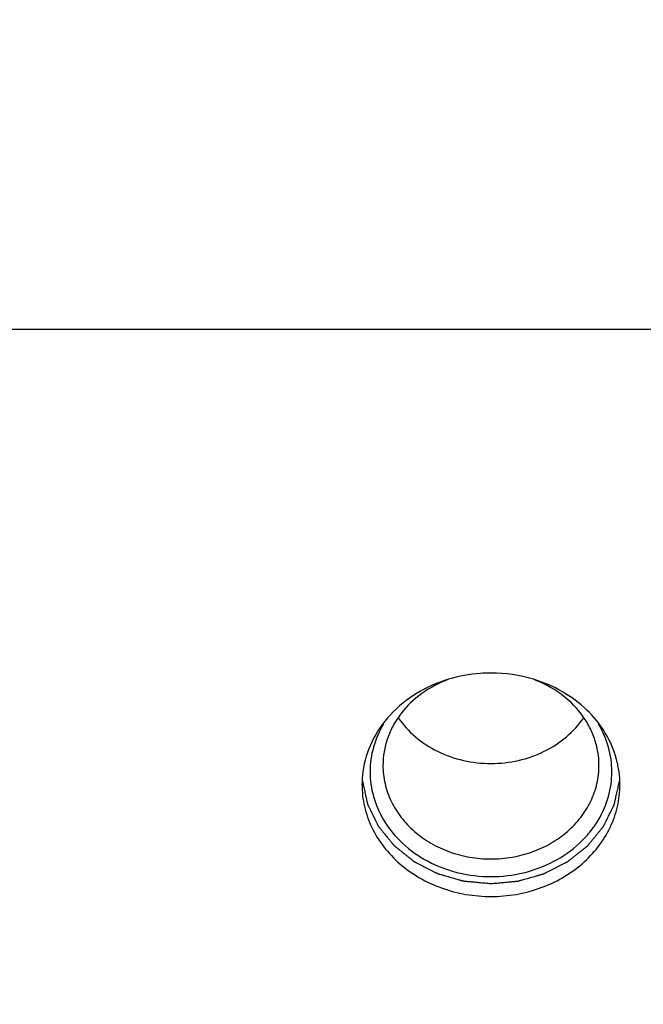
# Model space of a CAD drawing. Header units: millimetres. Extents: x 1117 to 38156, y -1945 to 7303.
# Tile 463 of 656: x 20148 to 20172, y 979 to 1017. Entities that reach past the tile are written whole.
import ezdxf

# ---------------------------------------------------------------- set-up
doc = ezdxf.new("R2010")
doc.units = ezdxf.units.MM
doc.styles.get("Standard").update_dxf_attribs({"font": 'arial.ttf'})
doc.dimstyles.new('DIMSTYLE_1', dxfattribs={"dimtxt": 4.2, "dimasz": 3.6, "dimexe": 2.5, "dimexo": 0, "dimgap": 1.05, "dimtad": 1, "dimdsep": 46, "dimtxsty": 'Standard', "dimblk": '_FILLED', "dimblk1": '_FILLED', "dimblk2": '_FILLED', "dimcen": 0.09, "dimazin": 2, "dimtp": 0.01, "dimtm": 0.01, "dimtfac": 1, "dimtofl": 0, "dimtmove": 0, "dimatfit": 3, "dimldrblk": '_FILLED', "dimfxl": 0, "dimtolj": 1, "dimarcsym": 0})

# ---------------------------------------------------------------- blocks, each defined once
blk = doc.blocks.new('_FILLED')
at = {"color": 0, "linetype": 'ByBlock'}
blk.add_solid([(0, 0), (-1, 0.167), (-1, -0.167)], dxfattribs=at)
blk = doc.blocks.new('*D100')
at = {"color": 0, "linetype": 'Continuous', "lineweight": -2}
for p, q in [((20069.848, 1017.338), (20069.848, 945.777)), ((20199.848, 1017.338), (20199.848, 945.777)), ((20073.448, 948.277), (20196.248, 948.277))]:
    blk.add_line(p, q, dxfattribs=at)
at = {"layer": 'Defpoints', "color": 0, "linetype": 'Continuous'}
for p in [(20069.848, 1017.338), (20199.848, 1017.338), (20199.848, 948.277)]:
    blk.add_point(p, dxfattribs=at)
at = {"color": 0, "linetype": 'Continuous', "lineweight": -2, "xscale": 3.6, "yscale": 3.6, "zscale": 3.6, "rotation": 180}
blk.add_blockref('_FILLED', (20069.848, 948.277), dxfattribs=at)
at = {"color": 0, "linetype": 'Continuous', "lineweight": -2, "xscale": 3.6, "yscale": 3.6, "zscale": 3.6}
blk.add_blockref('_FILLED', (20199.848, 948.277), dxfattribs=at)
at = {"color": 0, "linetype": 'Continuous', "insert": (20133.037, 975.994), "char_height": 20, "width": 8.4, "attachment_point": 2, "line_spacing_factor": 0.9}
blk.add_mtext('\\A1;130', dxfattribs=at)

msp = doc.modelspace()

# ---------------------------------------------------------------- linework, layer by layer
at = {"color": 7, "linetype": 'Continuous'}
msp.add_line((19964.848, 1005.338), (20304.848, 1005.338), dxfattribs=at)
for centre, radius, start, end in [((20165.855, 986.333), 5.685, 73.2555, 90.073), ((20167.028, 987.679), 3.82, 7.7153, 15.0405), ((20164.608, 987.687), 3.761, 172.2854, 179.982), ((20167.087, 987.687), 3.761, 0.018, 7.7146)]:
    msp.add_arc(centre, radius, start, end, dxfattribs=at)
for points, knots in [([(20165.848, 992.018), (20165.708, 992.018), (20165.153, 991.998), (20164.6, 991.897), (20164.203, 991.777)], [0, 0, 0, 0, 0.251421, 1, 1, 1, 1]), ([(20164.203, 991.777), (20163.769, 991.646), (20162.946, 991.283), (20161.914, 990.452), (20161.183, 989.401), (20160.936, 988.595), (20160.882, 988.191)], [0, 0, 0, 0, 0.263716, 0.518221, 0.762802, 1, 1, 1, 1]), ([(20164.203, 991.773), (20163.836, 991.637), (20163.145, 991.276), (20162.447, 990.608), (20162.043, 989.985), (20161.823, 989.488), (20161.69, 988.969), (20161.66, 988.614), (20161.66, 988.438)], [0, 0, 0, 0, 0.263765, 0.517314, 0.64058, 0.761702, 0.881263, 1, 1, 1, 1]), ([(20170.036, 988.438), (20170.036, 988.614), (20170.006, 988.969), (20169.872, 989.488), (20169.652, 989.985), (20169.248, 990.608), (20168.55, 991.276), (20167.859, 991.637), (20167.492, 991.773)], [0, 0, 0, 0, 0.118737, 0.238298, 0.35942, 0.482686, 0.736235, 1, 1, 1, 1]), ([(20170.717, 988.67), (20170.621, 989.027), (20170.319, 989.727), (20169.59, 990.628), (20168.629, 991.341), (20167.883, 991.659), (20167.493, 991.777)], [0, 0, 0, 0, 0.237766, 0.483177, 0.737564, 1, 1, 1, 1]), ([(20162.251, 990.28), (20162.438, 990.008), (20162.9, 989.505), (20163.77, 988.942), (20164.774, 988.59), (20165.489, 988.511), (20165.848, 988.511)], [0, 0, 0, 0, 0.238657, 0.486159, 0.741001, 1, 1, 1, 1]), ([(20165.848, 988.511), (20166.206, 988.511), (20166.921, 988.59), (20167.925, 988.942), (20168.795, 989.505), (20169.257, 990.008), (20169.444, 990.28)], [0, 0, 0, 0, 0.258999, 0.513841, 0.761343, 1, 1, 1, 1]), ([(20161.681, 990.048), (20161.513, 989.767), (20161.25, 989.162), (20161.115, 988.188), (20161.25, 987.213), (20161.513, 986.609), (20161.681, 986.327)], [0, 0, 0, 0, 0.252202, 0.5, 0.747798, 1, 1, 1, 1]), ([(20170.014, 986.327), (20170.182, 986.609), (20170.445, 987.213), (20170.58, 988.188), (20170.445, 989.162), (20170.182, 989.767), (20170.014, 990.048)], [0, 0, 0, 0, 0.252202, 0.5, 0.747798, 1, 1, 1, 1]), ([(20161.66, 988.438), (20161.66, 988.2), (20161.714, 987.721), (20161.957, 987.034), (20162.349, 986.402), (20162.875, 985.85), (20163.514, 985.398), (20164.241, 985.063), (20165.029, 984.857), (20165.574, 984.811), (20165.848, 984.811)], [0, 0, 0, 0, 0.116061, 0.233553, 0.353644, 0.477048, 0.60394, 0.733974, 0.866356, 1, 1, 1, 1]), ([(20165.848, 984.811), (20166.121, 984.811), (20166.666, 984.857), (20167.454, 985.063), (20168.181, 985.398), (20168.82, 985.85), (20169.346, 986.402), (20169.738, 987.034), (20169.981, 987.721), (20170.036, 988.2), (20170.036, 988.438)], [0, 0, 0, 0, 0.133644, 0.266026, 0.39606, 0.522952, 0.646356, 0.766447, 0.883939, 1, 1, 1, 1]), ([(20160.848, 987.688), (20160.848, 987.404), (20160.913, 986.832), (20161.202, 986.011), (20161.671, 985.257), (20162.517, 984.369), (20163.919, 983.572), (20165.848, 983.248), (20167.776, 983.572), (20169.178, 984.369), (20170.024, 985.257), (20170.493, 986.011), (20170.782, 986.832), (20170.848, 987.404), (20170.848, 987.688)], [0, 0, 0, 0, 0.058141, 0.117025, 0.177188, 0.239019, 0.367202, 0.5, 0.632798, 0.760981, 0.822812, 0.882975, 0.941859, 1, 1, 1, 1]), ([(20160.865, 987.823), (20160.88, 987.758), (20160.908, 987.628), (20160.944, 987.466), (20160.973, 987.336), (20160.991, 987.255), (20161.005, 987.19), (20161.016, 987.142), (20161.027, 987.093), (20161.036, 987.053), (20161.043, 987.02), (20161.048, 986.996), (20161.053, 986.976), (20161.056, 986.959), (20161.058, 986.949), (20161.06, 986.941), (20161.062, 986.933), (20161.067, 986.924), (20161.072, 986.912), (20161.08, 986.896), (20161.089, 986.877), (20161.105, 986.846), (20161.123, 986.808), (20161.154, 986.746), (20161.191, 986.669), (20161.237, 986.576), (20161.282, 986.483), (20161.327, 986.39), (20161.365, 986.313), (20161.395, 986.251), (20161.418, 986.205), (20161.437, 986.166), (20161.45, 986.139), (20161.457, 986.124), (20161.463, 986.112), (20161.468, 986.103), (20161.472, 986.095), (20161.474, 986.09), (20161.476, 986.086), (20161.479, 986.083), (20161.483, 986.077), (20161.493, 986.065), (20161.507, 986.048), (20161.524, 986.027), (20161.541, 986.007), (20161.563, 985.979), (20161.602, 985.931), (20161.658, 985.862), (20161.747, 985.753), (20161.836, 985.643), (20161.914, 985.547), (20161.959, 985.492), (20161.992, 985.451), (20162.02, 985.417), (20162.042, 985.389), (20162.059, 985.369), (20162.072, 985.353), (20162.08, 985.343), (20162.084, 985.338), (20162.087, 985.333), (20162.091, 985.331), (20162.095, 985.328), (20162.099, 985.324), (20162.106, 985.319), (20162.119, 985.309), (20162.137, 985.294), (20162.158, 985.277), (20162.186, 985.255), (20162.222, 985.226), (20162.265, 985.192), (20162.322, 985.147), (20162.393, 985.09), (20162.478, 985.022), (20162.564, 984.953), (20162.635, 984.896), (20162.692, 984.851), (20162.735, 984.817), (20162.77, 984.788), (20162.799, 984.766), (20162.82, 984.749), (20162.838, 984.734), (20162.851, 984.725), (20162.858, 984.719), (20162.863, 984.715), (20162.868, 984.71), (20162.874, 984.707), (20162.881, 984.704), (20162.893, 984.697), (20162.912, 984.688), (20162.937, 984.675), (20162.97, 984.658), (20163.012, 984.637), (20163.062, 984.611), (20163.129, 984.577), (20163.246, 984.518), (20163.38, 984.45), (20163.513, 984.382), (20163.597, 984.339), (20163.655, 984.309), (20163.688, 984.292), (20163.713, 984.28), (20163.739, 984.267), (20163.759, 984.256), (20163.774, 984.249), (20163.781, 984.245), (20163.785, 984.243), (20163.79, 984.242), (20163.796, 984.24), (20163.805, 984.238), (20163.816, 984.234), (20163.83, 984.23), (20163.848, 984.225), (20163.879, 984.216), (20163.925, 984.203), (20163.979, 984.187), (20164.051, 984.167), (20164.142, 984.141), (20164.25, 984.109), (20164.359, 984.078), (20164.467, 984.047), (20164.558, 984.021), (20164.63, 984), (20164.675, 983.987), (20164.711, 983.977), (20164.734, 983.97), (20164.752, 983.965), (20164.766, 983.961), (20164.777, 983.958), (20164.787, 983.957), (20164.796, 983.956), (20164.808, 983.955), (20164.828, 983.953), (20164.852, 983.951), (20164.882, 983.948), (20164.921, 983.945), (20164.969, 983.94), (20165.028, 983.934), (20165.087, 983.929), (20165.165, 983.922), (20165.262, 983.913), (20165.418, 983.898), (20165.613, 983.88), (20165.769, 983.865), (20165.848, 983.858)], [0, 0, 0, 0, 0.03125, 0.0625, 0.078125, 0.09375, 0.101562, 0.109375, 0.117188, 0.125, 0.128906, 0.132812, 0.136719, 0.138672, 0.140625, 0.141602, 0.142578, 0.144531, 0.146484, 0.148438, 0.152344, 0.15625, 0.164062, 0.171875, 0.1875, 0.203125, 0.21875, 0.234375, 0.25, 0.257812, 0.265625, 0.273438, 0.277344, 0.279297, 0.28125, 0.283203, 0.28418, 0.285156, 0.285645, 0.286133, 0.287109, 0.289062, 0.292969, 0.296875, 0.300781, 0.304688, 0.3125, 0.328125, 0.34375, 0.375, 0.390625, 0.398438, 0.40625, 0.414062, 0.417969, 0.421875, 0.425781, 0.426758, 0.427734, 0.428711, 0.429199, 0.429688, 0.430664, 0.431641, 0.433594, 0.4375, 0.441406, 0.445312, 0.453125, 0.460938, 0.46875, 0.484375, 0.5, 0.515625, 0.53125, 0.539062, 0.546875, 0.554688, 0.558594, 0.5625, 0.566406, 0.568359, 0.569336, 0.570312, 0.571289, 0.572266, 0.573242, 0.574219, 0.578125, 0.582031, 0.585938, 0.59375, 0.601562, 0.609375, 0.625, 0.65625, 0.671875, 0.6875, 0.695312, 0.699219, 0.703125, 0.707031, 0.710938, 0.712891, 0.713867, 0.714355, 0.714844, 0.71582, 0.716797, 0.71875, 0.720703, 0.722656, 0.726562, 0.734375, 0.742188, 0.75, 0.765625, 0.78125, 0.796875, 0.8125, 0.828125, 0.835938, 0.84375, 0.847656, 0.851562, 0.853516, 0.855469, 0.857422, 0.858398, 0.859375, 0.861328, 0.863281, 0.867188, 0.871094, 0.875, 0.882812, 0.890625, 0.898438, 0.90625, 0.921875, 0.9375, 0.96875, 1, 1, 1, 1]), ([(20165.848, 983.858), (20165.923, 983.865), (20166.075, 983.878), (20166.264, 983.896), (20166.416, 983.909), (20166.511, 983.918), (20166.587, 983.925), (20166.643, 983.93), (20166.7, 983.935), (20166.748, 983.94), (20166.786, 983.943), (20166.814, 983.946), (20166.838, 983.948), (20166.857, 983.949), (20166.868, 983.951), (20166.878, 983.951), (20166.887, 983.952), (20166.899, 983.956), (20166.913, 983.959), (20166.931, 983.965), (20166.954, 983.971), (20166.991, 983.982), (20167.037, 983.995), (20167.111, 984.016), (20167.203, 984.042), (20167.313, 984.073), (20167.424, 984.104), (20167.534, 984.135), (20167.626, 984.161), (20167.7, 984.182), (20167.755, 984.198), (20167.801, 984.211), (20167.833, 984.22), (20167.852, 984.225), (20167.866, 984.229), (20167.877, 984.232), (20167.886, 984.235), (20167.892, 984.237), (20167.897, 984.238), (20167.901, 984.24), (20167.908, 984.244), (20167.923, 984.251), (20167.944, 984.262), (20167.969, 984.274), (20167.994, 984.287), (20168.027, 984.304), (20168.086, 984.334), (20168.17, 984.376), (20168.303, 984.444), (20168.437, 984.511), (20168.554, 984.571), (20168.621, 984.605), (20168.671, 984.63), (20168.713, 984.651), (20168.747, 984.668), (20168.772, 984.681), (20168.79, 984.69), (20168.803, 984.697), (20168.809, 984.7), (20168.816, 984.703), (20168.821, 984.707), (20168.826, 984.712), (20168.833, 984.717), (20168.846, 984.727), (20168.864, 984.741), (20168.885, 984.758), (20168.914, 984.781), (20168.949, 984.809), (20168.992, 984.843), (20169.049, 984.889), (20169.121, 984.945), (20169.206, 985.013), (20169.292, 985.081), (20169.363, 985.138), (20169.421, 985.183), (20169.463, 985.217), (20169.499, 985.246), (20169.528, 985.268), (20169.549, 985.285), (20169.567, 985.299), (20169.579, 985.309), (20169.587, 985.315), (20169.591, 985.319), (20169.595, 985.321), (20169.598, 985.324), (20169.602, 985.329), (20169.606, 985.334), (20169.614, 985.344), (20169.627, 985.359), (20169.644, 985.38), (20169.666, 985.407), (20169.694, 985.442), (20169.728, 985.483), (20169.772, 985.537), (20169.851, 985.633), (20169.94, 985.743), (20170.03, 985.852), (20170.086, 985.921), (20170.125, 985.969), (20170.147, 985.996), (20170.164, 986.017), (20170.181, 986.037), (20170.195, 986.054), (20170.205, 986.066), (20170.21, 986.072), (20170.213, 986.076), (20170.214, 986.079), (20170.217, 986.084), (20170.22, 986.092), (20170.225, 986.101), (20170.231, 986.113), (20170.238, 986.128), (20170.251, 986.154), (20170.27, 986.192), (20170.293, 986.238), (20170.323, 986.298), (20170.36, 986.374), (20170.405, 986.465), (20170.45, 986.556), (20170.495, 986.647), (20170.533, 986.723), (20170.563, 986.784), (20170.582, 986.822), (20170.597, 986.852), (20170.606, 986.871), (20170.614, 986.886), (20170.619, 986.898), (20170.624, 986.907), (20170.626, 986.915), (20170.628, 986.924), (20170.63, 986.934), (20170.634, 986.951), (20170.638, 986.972), (20170.644, 986.997), (20170.652, 987.03), (20170.661, 987.072), (20170.672, 987.122), (20170.683, 987.172), (20170.698, 987.239), (20170.717, 987.322), (20170.747, 987.455), (20170.785, 987.622), (20170.815, 987.756), (20170.83, 987.823)], [0, 0, 0, 0, 0.03125, 0.0625, 0.078125, 0.09375, 0.101562, 0.109375, 0.117188, 0.125, 0.128906, 0.132812, 0.136719, 0.138672, 0.140625, 0.141602, 0.142578, 0.144531, 0.146484, 0.148438, 0.152344, 0.15625, 0.164062, 0.171875, 0.1875, 0.203125, 0.21875, 0.234375, 0.25, 0.257812, 0.265625, 0.273438, 0.277344, 0.279297, 0.28125, 0.283203, 0.28418, 0.285156, 0.285645, 0.286133, 0.287109, 0.289062, 0.292969, 0.296875, 0.300781, 0.304688, 0.3125, 0.328125, 0.34375, 0.375, 0.390625, 0.398438, 0.40625, 0.414062, 0.417969, 0.421875, 0.425781, 0.426758, 0.427734, 0.428711, 0.429688, 0.430664, 0.431641, 0.433594, 0.4375, 0.441406, 0.445312, 0.453125, 0.460938, 0.46875, 0.484375, 0.5, 0.515625, 0.53125, 0.539062, 0.546875, 0.554688, 0.558594, 0.5625, 0.566406, 0.568359, 0.569336, 0.570312, 0.570801, 0.571289, 0.572266, 0.573242, 0.574219, 0.578125, 0.582031, 0.585938, 0.59375, 0.601562, 0.609375, 0.625, 0.65625, 0.671875, 0.6875, 0.695312, 0.699219, 0.703125, 0.707031, 0.710938, 0.712891, 0.713867, 0.714355, 0.714844, 0.71582, 0.716797, 0.71875, 0.720703, 0.722656, 0.726562, 0.734375, 0.742188, 0.75, 0.765625, 0.78125, 0.796875, 0.8125, 0.828125, 0.835938, 0.84375, 0.847656, 0.851562, 0.853516, 0.855469, 0.857422, 0.858398, 0.859375, 0.861328, 0.863281, 0.867188, 0.871094, 0.875, 0.882812, 0.890625, 0.898438, 0.90625, 0.921875, 0.9375, 0.96875, 1, 1, 1, 1]), ([(20161.681, 986.327), (20161.78, 986.161), (20162.005, 985.84), (20162.55, 985.26), (20163.396, 984.668), (20164.576, 984.228), (20165.422, 984.128), (20165.848, 984.128)], [0, 0, 0, 0, 0.117938, 0.238171, 0.485166, 0.740261, 1, 1, 1, 1]), ([(20165.848, 984.128), (20166.273, 984.128), (20167.12, 984.228), (20168.299, 984.668), (20169.145, 985.26), (20169.69, 985.84), (20169.915, 986.161), (20170.014, 986.327)], [0, 0, 0, 0, 0.259739, 0.514834, 0.761829, 0.882062, 1, 1, 1, 1])]:
    msp.add_open_spline(points, degree=3, knots=knots, dxfattribs=at)

# ---------------------------------------------------------------- dimensions: what is measured, and where the dimension line sits
at = {"linetype": 'Continuous'}
dim = msp.add_linear_dim(base=(20199.848, 948.277), p1=(20069.848, 1017.338), p2=(20199.848, 1017.338), dimstyle='DIMSTYLE_1', override={"dimtxt": 20}, dxfattribs=at)
dim.commit()
dim.dimension.update_dxf_attribs({"geometry": '*D100', "text_midpoint": (20133.037, 948.277), "dimtype": 160})

doc.saveas('drawing.dxf')
